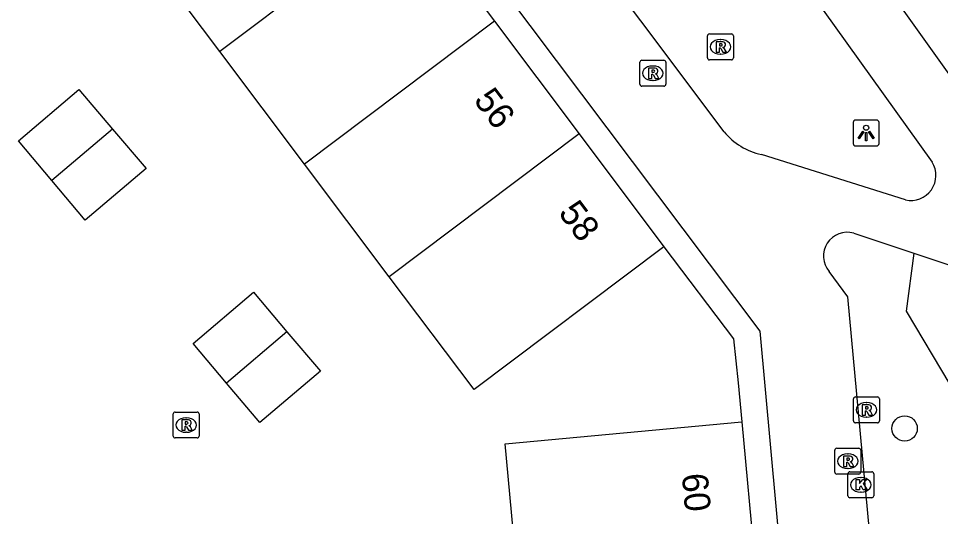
# Model space of a CAD drawing. Extents: x 160379 to 161131, y 383940 to 384849.
# Drawn here: x 160622.86 to 160658.49, y 384555.93 to 384575.16 of the extents above; entities that cross this region are included whole.
import ezdxf

# ---------------------------------------------------------------- set-up
doc = ezdxf.new("R2010")
doc.units = 0
for name, color, linetype in [('IMGEO_Boom', 7, 'Continuous'), ('IMGEO_Erf', 7, 'Continuous'), ('IMGEO_Groenvoorziening', 7, 'Continuous'), ('IMGEO_Kolk', 7, 'Continuous'), ('IMGEO_Lichtpunt', 7, 'Continuous'), ('IMGEO_Pand', 7, 'Continuous'), ('IMGEO_Pand_nummerreeks', 7, 'Continuous'), ('IMGEO_Rioolput', 7, 'Continuous'), ('IMGEO_Voetgangersgebied_open', 7, 'Continuous')]:
    doc.layers.add(name, color=color, linetype=linetype)

msp = doc.modelspace()

# ---------------------------------------------------------------- linework, layer by layer
at = {"layer": 'IMGEO_Boom'}
msp.add_circle((160657.1, 384559.33), 0.489, dxfattribs=at)
at = {"layer": 'IMGEO_Erf'}
msp.add_lwpolyline([(160647.791, 384566.349), (160650.487, 384562.787), (160650.671, 384561.096), (160650.813, 384559.589)], dxfattribs=at)
at = {"layer": 'IMGEO_Groenvoorziening'}
msp.add_lwpolyline([(160657.46, 384566.101), (160657.157, 384563.866), (160658.847, 384561.034), (160660.752, 384558.915), (160662.566, 384554.598), (160663.489, 384553.259), (160665.84, 384551.711)], dxfattribs=at)
at = {"layer": 'IMGEO_Kolk'}
for p, q in [((160654.907, 384556.731), (160654.907, 384557.583)), ((160654.982, 384557.657), (160655.834, 384557.657)), ((160655.908, 384557.583), (160655.908, 384556.731)), ((160655.395, 384557.437), (160655.42, 384557.437)), ((160655.418, 384556.877), (160655.393, 384556.877)), ((160655.834, 384556.657), (160654.982, 384556.657))]:
    msp.add_line(p, q, dxfattribs=at)
for points in [[(160654.907, 384556.731), (160654.907, 384557.583)], [(160654.982, 384557.657), (160655.834, 384557.657)], [(160655.908, 384557.583), (160655.908, 384556.731)], [(160655.228, 384557.357), (160655.351, 384557.357), (160655.351, 384557.206), (160655.481, 384557.357), (160655.645, 384557.357), (160655.499, 384557.206), (160655.652, 384556.957), (160655.5, 384556.957), (160655.415, 384557.121), (160655.351, 384557.054), (160655.351, 384556.957), (160655.228, 384556.957), (160655.228, 384557.357)], [(160655.834, 384556.657), (160654.982, 384556.657)]]:
    msp.add_lwpolyline(points, dxfattribs=at)
for centre, start, end in [((160654.984, 384557.581), 91.552, 178.448), ((160654.984, 384557.581), 91.552, 178.448), ((160655.832, 384557.581), 1.552, 88.448), ((160655.832, 384557.581), 1.552, 88.448), ((160654.984, 384556.733), 181.552, 268.448), ((160654.984, 384556.733), 181.552, 268.448), ((160655.832, 384556.733), 271.552, 358.448), ((160655.832, 384556.733), 271.552, 358.448)]:
    msp.add_arc(centre, 0.0765, start, end, dxfattribs=at)
for centre, major_axis, ratio, start_param, end_param in [((160655.394, 384557.157), (-0.387, 0.002), 0.722429, 4.712389, 7.853982), ((160655.419, 384557.157), (-0.39, 0.002), 0.717154, 1.570796, 4.712389)]:
    msp.add_ellipse(centre, major_axis=major_axis, ratio=ratio, start_param=start_param, end_param=end_param, dxfattribs=at)
at = {"layer": 'IMGEO_Lichtpunt'}
for p, q in [((160655.114, 384571.145), (160655.114, 384570.338)), ((160655.114, 384571.145), (160655.114, 384570.338)), ((160656.016, 384571.24), (160655.208, 384571.24)), ((160656.016, 384571.24), (160655.208, 384571.24)), ((160656.11, 384570.338), (160656.11, 384571.145)), ((160656.11, 384570.338), (160656.11, 384571.145)), ((160655.208, 384570.244), (160656.016, 384570.244)), ((160655.208, 384570.244), (160656.016, 384570.244))]:
    msp.add_line(p, q, dxfattribs=at)
for points in [[(160655.488, 384570.809), (160655.527, 384570.781), (160655.339, 384570.519), (160655.301, 384570.546), (160655.488, 384570.809)], [(160655.59, 384570.761), (160655.637, 384570.761), (160655.637, 384570.439), (160655.59, 384570.439), (160655.59, 384570.761)], [(160655.7, 384570.781), (160655.738, 384570.808), (160655.925, 384570.546), (160655.886, 384570.518), (160655.7, 384570.781)]]:
    msp.add_lwpolyline(points, dxfattribs=at)
msp.add_circle((160655.613, 384570.943), 0.0994, dxfattribs=at)
for centre, start, end in [((160655.208, 384571.145), 90, 180), ((160655.208, 384571.145), 90, 180), ((160656.016, 384571.145), 0, 90), ((160656.016, 384571.145), 0, 90), ((160655.208, 384570.338), 180, 270), ((160655.208, 384570.338), 180, 270), ((160656.016, 384570.338), 270, 0), ((160656.016, 384570.338), 270, 360)]:
    msp.add_arc(centre, 0.0946, start, end, dxfattribs=at)
at = {"layer": 'IMGEO_Pand'}
for points in [[(160637.977, 384579.409), (160630.639, 384573.89)], [(160637.977, 384579.409), (160641.25, 384575.056)], [(160630.639, 384573.89), (160627.365, 384578.243)], [(160641.25, 384575.056), (160633.913, 384569.537)], [(160641.25, 384575.056), (160644.524, 384570.703)], [(160633.913, 384569.537), (160630.639, 384573.89)], [(160624.154, 384568.901), (160622.858, 384570.436), (160625.191, 384572.414), (160626.489, 384570.893)], [(160626.489, 384570.893), (160627.787, 384569.371), (160625.439, 384567.38), (160624.154, 384568.901)], [(160626.489, 384570.893), (160624.154, 384568.901)], [(160644.524, 384570.703), (160637.187, 384565.185)], [(160644.524, 384570.703), (160647.791, 384566.349)], [(160637.187, 384565.185), (160633.913, 384569.537)], [(160647.791, 384566.349), (160640.461, 384560.832), (160637.187, 384565.185)], [(160630.9, 384561.077), (160629.603, 384562.612), (160631.936, 384564.59), (160633.234, 384563.069)], [(160633.234, 384563.069), (160634.532, 384561.547), (160632.184, 384559.557), (160630.9, 384561.077)], [(160633.234, 384563.069), (160630.9, 384561.077)], [(160642.161, 384553.314), (160641.662, 384558.742), (160650.813, 384559.589)], [(160650.813, 384559.589), (160651.313, 384554.154)]]:
    msp.add_lwpolyline(points, dxfattribs=at)
at = {"layer": 'IMGEO_Rioolput'}
for p, q in [((160649.481, 384573.64), (160649.481, 384574.492)), ((160649.556, 384574.566), (160650.408, 384574.566)), ((160649.969, 384574.346), (160649.994, 384574.346)), ((160650.482, 384574.492), (160650.482, 384573.64)), ((160649.992, 384573.786), (160649.967, 384573.786)), ((160646.872, 384572.622), (160646.872, 384573.474)), ((160646.947, 384573.548), (160647.799, 384573.548)), ((160647.36, 384573.328), (160647.385, 384573.328)), ((160647.873, 384573.474), (160647.873, 384572.622)), ((160650.408, 384573.566), (160649.556, 384573.566)), ((160647.799, 384572.548), (160646.947, 384572.548)), ((160647.383, 384572.768), (160647.358, 384572.768)), ((160655.124, 384559.622), (160655.124, 384560.474)), ((160655.199, 384560.548), (160656.051, 384560.548)), ((160656.125, 384560.474), (160656.125, 384559.622)), ((160655.612, 384560.328), (160655.637, 384560.328)), ((160628.837, 384559.038), (160628.837, 384559.89)), ((160628.912, 384559.964), (160629.764, 384559.964)), ((160629.325, 384559.744), (160629.35, 384559.744)), ((160629.838, 384559.89), (160629.838, 384559.038)), ((160655.635, 384559.768), (160655.61, 384559.768)), ((160656.051, 384559.548), (160655.199, 384559.548)), ((160629.348, 384559.184), (160629.323, 384559.184)), ((160629.764, 384558.964), (160628.912, 384558.964)), ((160654.402, 384557.641), (160654.402, 384558.493)), ((160654.477, 384558.567), (160655.329, 384558.567)), ((160654.89, 384558.347), (160654.915, 384558.347)), ((160655.403, 384558.493), (160655.403, 384557.641)), ((160655.329, 384557.567), (160654.477, 384557.567)), ((160654.913, 384557.787), (160654.888, 384557.787))]:
    msp.add_line(p, q, dxfattribs=at)
for points in [[(160649.481, 384573.64), (160649.481, 384574.492)], [(160649.556, 384574.566), (160650.408, 384574.566)], [(160650.482, 384574.492), (160650.482, 384573.64)], [(160650.07, 384574.264), (160649.818, 384574.266), (160649.818, 384573.866)], [(160649.818, 384573.866), (160649.942, 384573.866), (160649.942, 384574.028), (160649.953, 384574.028)], [(160649.996, 384574.185), (160649.942, 384574.185), (160649.942, 384574.104)], [(160649.942, 384574.104), (160649.994, 384574.104)], [(160650, 384573.999), (160650.071, 384573.866), (160650.211, 384573.866), (160650.146, 384573.992)], [(160646.872, 384572.622), (160646.872, 384573.474)], [(160646.947, 384573.548), (160647.799, 384573.548)], [(160647.461, 384573.246), (160647.209, 384573.248), (160647.209, 384572.848)], [(160647.873, 384573.474), (160647.873, 384572.622)], [(160650.408, 384573.566), (160649.556, 384573.566)], [(160647.209, 384572.848), (160647.333, 384572.848), (160647.333, 384573.01), (160647.344, 384573.01)], [(160647.387, 384573.167), (160647.333, 384573.167), (160647.333, 384573.086)], [(160647.333, 384573.086), (160647.385, 384573.086)], [(160647.391, 384572.981), (160647.462, 384572.848), (160647.602, 384572.848), (160647.537, 384572.974)], [(160647.799, 384572.548), (160646.947, 384572.548)], [(160655.124, 384559.622), (160655.124, 384560.474)], [(160655.199, 384560.548), (160656.051, 384560.548)], [(160656.125, 384560.474), (160656.125, 384559.622)], [(160655.713, 384560.246), (160655.461, 384560.248), (160655.461, 384559.848)], [(160655.639, 384560.167), (160655.585, 384560.167), (160655.585, 384560.086)], [(160655.585, 384560.086), (160655.637, 384560.086)], [(160628.837, 384559.038), (160628.837, 384559.89)], [(160628.912, 384559.964), (160629.764, 384559.964)], [(160629.838, 384559.89), (160629.838, 384559.038)], [(160655.461, 384559.848), (160655.585, 384559.848), (160655.585, 384560.01), (160655.596, 384560.01)], [(160655.643, 384559.981), (160655.714, 384559.848), (160655.854, 384559.848), (160655.789, 384559.974)], [(160629.426, 384559.662), (160629.174, 384559.664), (160629.174, 384559.264)], [(160629.174, 384559.264), (160629.298, 384559.264), (160629.298, 384559.426), (160629.309, 384559.426)], [(160629.352, 384559.583), (160629.298, 384559.583), (160629.298, 384559.502)], [(160629.298, 384559.502), (160629.35, 384559.502)], [(160629.356, 384559.397), (160629.427, 384559.264), (160629.567, 384559.264), (160629.502, 384559.39)], [(160656.051, 384559.548), (160655.199, 384559.548)], [(160629.764, 384558.964), (160628.912, 384558.964)], [(160654.402, 384557.641), (160654.402, 384558.493)], [(160654.477, 384558.567), (160655.329, 384558.567)], [(160654.991, 384558.265), (160654.739, 384558.267), (160654.739, 384557.867)], [(160655.403, 384558.493), (160655.403, 384557.641)], [(160654.739, 384557.867), (160654.863, 384557.867), (160654.863, 384558.029), (160654.874, 384558.029)], [(160654.917, 384558.186), (160654.863, 384558.186), (160654.863, 384558.105)], [(160654.863, 384558.105), (160654.915, 384558.105)], [(160654.921, 384558), (160654.992, 384557.867), (160655.132, 384557.867), (160655.067, 384557.993)], [(160655.329, 384557.567), (160654.477, 384557.567)]]:
    msp.add_lwpolyline(points, dxfattribs=at)
for centre, radius, start, end in [((160649.558, 384574.49), 0.0765, 91.552, 178.448), ((160649.558, 384574.49), 0.0765, 91.552, 178.448), ((160650.406, 384574.49), 0.0765, 1.552, 88.448), ((160650.406, 384574.49), 0.0765, 1.552, 88.448), ((160649.952, 384573.975), 0.0533, 26.0293, 88.6989), ((160649.978, 384574.293), 0.19, 274.7715, 282.9687), ((160650.002, 384574.089), 0.0964, 77.0061, 93.1865), ((160650.016, 384574.146), 0.0378, 276.6634, 79.6772), ((160650.069, 384574.154), 0.109, 350.3612, 89.416), ((160650.067, 384574.154), 0.112, 277.5842, 350.9817), ((160650.051, 384573.939), 0.108, 29.5134, 73.7905), ((160649.558, 384573.642), 0.0765, 181.552, 268.448), ((160649.558, 384573.642), 0.0765, 181.552, 268.448), ((160650.406, 384573.642), 0.0765, 271.552, 358.448), ((160650.406, 384573.642), 0.0765, 271.552, 358.448), ((160646.949, 384573.472), 0.0765, 91.552, 178.448), ((160646.949, 384573.472), 0.0765, 91.552, 178.448), ((160647.46, 384573.136), 0.109, 350.3612, 89.416), ((160647.797, 384573.472), 0.0765, 1.552, 88.448), ((160647.797, 384573.472), 0.0765, 1.552, 88.448), ((160647.343, 384572.957), 0.0533, 26.0293, 88.6989), ((160647.369, 384573.275), 0.19, 274.7715, 282.9687), ((160647.393, 384573.071), 0.0964, 77.0061, 93.1865), ((160647.407, 384573.128), 0.0378, 276.6634, 79.6772), ((160647.458, 384573.136), 0.112, 277.5842, 350.9817), ((160647.442, 384572.921), 0.108, 29.5134, 73.7905), ((160646.949, 384572.624), 0.0765, 181.552, 268.448), ((160646.949, 384572.624), 0.0765, 181.552, 268.448), ((160647.797, 384572.624), 0.0765, 271.552, 358.448), ((160647.797, 384572.624), 0.0765, 271.552, 358.448), ((160655.201, 384560.472), 0.0765, 91.552, 178.448), ((160655.201, 384560.472), 0.0765, 91.552, 178.448), ((160656.049, 384560.472), 0.0765, 1.552, 88.448), ((160656.049, 384560.472), 0.0765, 1.552, 88.448), ((160655.621, 384560.275), 0.19, 274.7715, 282.9687), ((160655.645, 384560.071), 0.0964, 77.0061, 93.1865), ((160655.659, 384560.128), 0.0378, 276.6634, 79.6772), ((160655.712, 384560.136), 0.109, 350.3612, 89.416), ((160655.71, 384560.136), 0.112, 277.5842, 350.9817), ((160628.914, 384559.888), 0.0765, 91.552, 178.448), ((160628.914, 384559.888), 0.0765, 91.552, 178.448), ((160629.762, 384559.888), 0.0765, 1.552, 88.448), ((160629.762, 384559.888), 0.0765, 1.552, 88.448), ((160655.595, 384559.957), 0.0533, 26.0293, 88.6989), ((160655.694, 384559.921), 0.108, 29.5134, 73.7905), ((160629.308, 384559.373), 0.0533, 26.0293, 88.6989), ((160629.334, 384559.691), 0.19, 274.7715, 282.9687), ((160629.358, 384559.487), 0.0964, 77.0061, 93.1865), ((160629.372, 384559.544), 0.0378, 276.6634, 79.6772), ((160629.425, 384559.552), 0.109, 350.3612, 89.416), ((160629.423, 384559.552), 0.112, 277.5842, 350.9817), ((160629.407, 384559.337), 0.108, 29.5134, 73.7905), ((160655.201, 384559.624), 0.0765, 181.552, 268.448), ((160655.201, 384559.624), 0.0765, 181.552, 268.448), ((160656.049, 384559.624), 0.0765, 271.552, 358.448), ((160656.049, 384559.624), 0.0765, 271.552, 358.448), ((160628.914, 384559.04), 0.0765, 181.552, 268.448), ((160628.914, 384559.04), 0.0765, 181.552, 268.448), ((160629.762, 384559.04), 0.0765, 271.552, 358.448), ((160629.762, 384559.04), 0.0765, 271.552, 358.448), ((160654.479, 384558.491), 0.0765, 91.552, 178.448), ((160654.479, 384558.491), 0.0765, 91.552, 178.448), ((160654.99, 384558.155), 0.109, 350.3612, 89.416), ((160655.327, 384558.491), 0.0765, 1.552, 88.448), ((160655.327, 384558.491), 0.0765, 1.552, 88.448), ((160654.873, 384557.976), 0.0533, 26.0293, 88.6989), ((160654.899, 384558.294), 0.19, 274.7715, 282.9687), ((160654.923, 384558.09), 0.0964, 77.0061, 93.1865), ((160654.937, 384558.147), 0.0378, 276.6634, 79.6772), ((160654.988, 384558.155), 0.112, 277.5842, 350.9817), ((160654.972, 384557.94), 0.108, 29.5134, 73.7905), ((160654.479, 384557.643), 0.0765, 181.552, 268.448), ((160654.479, 384557.643), 0.0765, 181.552, 268.448), ((160655.327, 384557.643), 0.0765, 271.552, 358.448), ((160655.327, 384557.643), 0.0765, 271.552, 358.448)]:
    msp.add_arc(centre, radius, start, end, dxfattribs=at)
for centre, major_axis, ratio, start_param, end_param in [((160649.968, 384574.066), (-0.387, 0.002), 0.722429, 4.712389, 7.853982), ((160649.993, 384574.066), (-0.39, 0.002), 0.717154, 1.570796, 4.712389), ((160647.359, 384573.048), (-0.387, 0.002), 0.722429, 4.712389, 7.853982), ((160647.384, 384573.048), (-0.39, 0.002), 0.717154, 1.570796, 4.712389), ((160655.611, 384560.048), (-0.387, 0.002), 0.722429, 4.712389, 7.853982), ((160655.636, 384560.048), (-0.39, 0.002), 0.717154, 1.570796, 4.712389), ((160629.324, 384559.464), (-0.387, 0.002), 0.722429, 4.712389, 7.853982), ((160629.349, 384559.464), (-0.39, 0.002), 0.717154, 1.570796, 4.712389), ((160654.889, 384558.067), (-0.387, 0.002), 0.722429, 4.712389, 7.853982), ((160654.914, 384558.067), (-0.39, 0.002), 0.717154, 1.570796, 4.712389)]:
    msp.add_ellipse(centre, major_axis=major_axis, ratio=ratio, start_param=start_param, end_param=end_param, dxfattribs=at)
at = {"layer": 'IMGEO_Voetgangersgebied_open'}
for points in [[(160682.984, 384507.279), (160681.057, 384517.15), (160670.583, 384546.086), (160670.064, 384547.52), (160665.29, 384560.709), (160662.829, 384567.417), (160652.625, 384581.692), (160648.865, 384586.974), (160652.047, 384589.687), (160670.645, 384605.594)], [(160650.122, 384570.791), (160640.506, 384583.605), (160645.47, 384587.329), (160658.158, 384569.619)], [(160656.893, 384504.376), (160651.516, 384563.083), (160634.758, 384585.358)], [(160657.129, 384568.161), (160651.565, 384569.914)], [(160655.132, 384566.872), (160657.46, 384566.101)], [(160657.46, 384566.101), (160660.553, 384565.076)], [(160656.229, 384550.075), (160654.909, 384564.413), (160654.184, 384565.394)]]:
    msp.add_lwpolyline(points, dxfattribs=at)
for centre, radius, start, end in [((160652.067, 384572.366), 2.503, 218.9966, 258.4242), ((160657.344, 384569.102), 0.965, 257.1449, 32.4292), ((160654.886, 384565.987), 0.919, 74.4931, 220.1541)]:
    msp.add_arc(centre, radius, start, end, dxfattribs=at)

# ---------------------------------------------------------------- texts
at = {"layer": 'IMGEO_Pand_nummerreeks'}
for s, rotation, p in [('56', 306.9384, (160640.419, 384572.002)), ('58', 306.9384, (160643.692, 384567.65)), ('60', 275.2595, (160648.489, 384557.561))]:
    msp.add_text(s, height=1, rotation=rotation, dxfattribs=at).set_placement(p)

doc.saveas('drawing.dxf')
